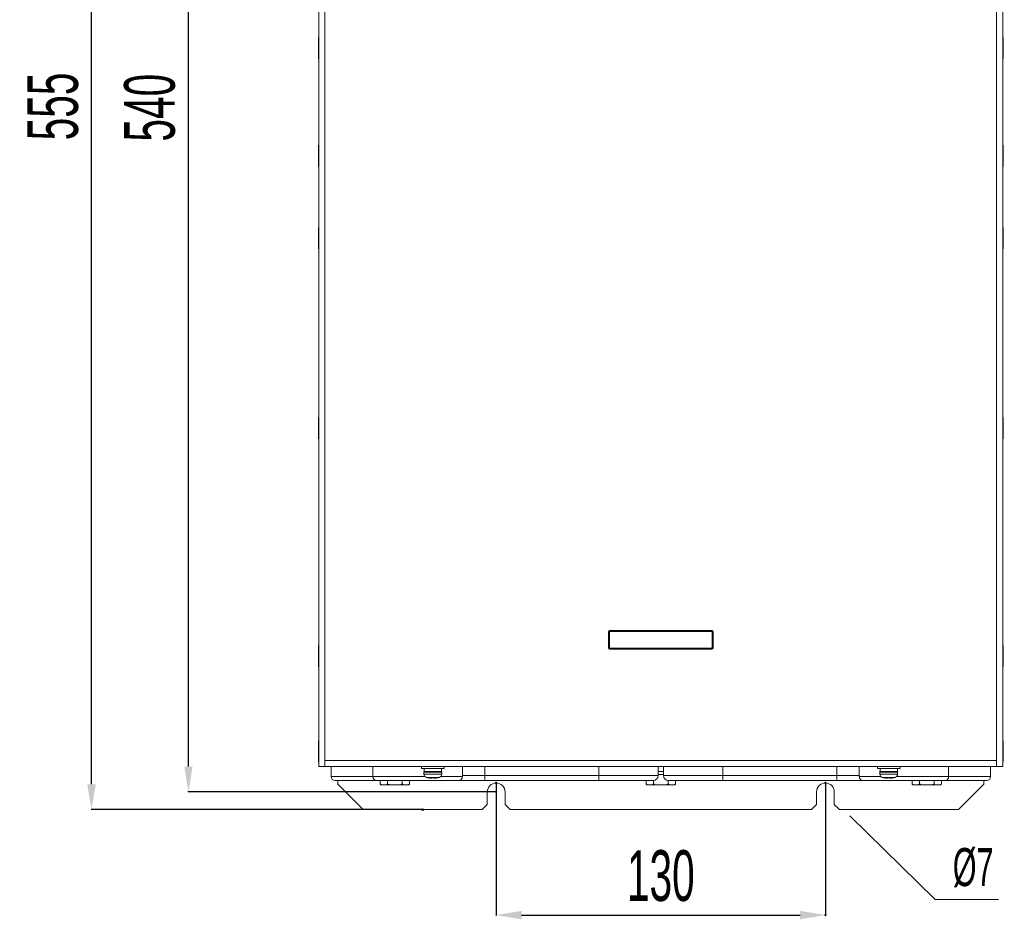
# Model space of a CAD drawing. Header units: millimetres. Extents: x -473 to 23648, y -382 to 1866.
# Tile 352 of 434: x 16321 to 16710, y 349 to 704. Entities that reach past the tile are written whole.
import ezdxf

# ---------------------------------------------------------------- set-up
doc = ezdxf.new("R2010")
doc.units = ezdxf.units.MM
doc.header["$LTSCALE"] = 80
doc.header["$PDMODE"] = 3
doc.header["$PDSIZE"] = 0.3
doc.layers.get('0').update_dxf_attribs({"linetype": 'CONTINUOUS'})
doc.styles.get("Standard").update_dxf_attribs({"font": 'technic_.ttf', "width": 0.7})
doc.dimstyles.get("Standard").update_dxf_attribs({"dimtxt": 3, "dimasz": 3, "dimexe": 0.18, "dimexo": 0.0625, "dimgap": 0.09, "dimtad": 1, "dimdsep": 46, "dimtxsty": 'Standard', "dimcen": 0.09, "dimadec": 0, "dimazin": 0, "dimtol": 1, "dimtp": 0.01, "dimtm": 0.01, "dimtfac": 1, "dimtofl": 0, "dimtmove": 0, "dimatfit": 3, "dimfxl": 1, "dimtolj": 1, "dimarcsym": 0})

# ---------------------------------------------------------------- blocks, each defined once
blk = doc.blocks.new('*D109')
at = {"color": 0, "lineweight": -2, "transparency": 16777216}
for p, q in [((16470.73, 947.25), (16349.4, 947.25)), ((16349.58, 402.25), (16349.58, 937.25)), ((16480.28, 392.25), (16349.4, 392.25))]:
    blk.add_line(p, q, dxfattribs=at)
at = {"color": 0, "lineweight": 0, "transparency": 16777216}
for p in [(16349.58, 947.25), (16470.79, 947.25), (16480.35, 392.25)]:
    blk.add_point(p, dxfattribs=at)
for points in [[(16347.91, 937.25), (16351.25, 937.25), (16349.58, 947.25)], [(16347.91, 402.25), (16351.25, 402.25), (16349.58, 392.25)]]:
    blk.add_solid(points, dxfattribs=at)
at = {"color": 0, "lineweight": 0, "transparency": 16777216, "insert": (16334.35, 669.75), "char_height": 20, "attachment_point": 5, "rotation": 90}
blk.add_mtext('\\A1;555', dxfattribs=at)
blk = doc.blocks.new('*D120')
at = {"color": 0, "lineweight": -2, "transparency": 16777216}
for p, q in [((16509.28, 939.25), (16387.65, 939.25)), ((16387.83, 409.25), (16387.83, 929.25)), ((16509.28, 399.25), (16387.65, 399.25))]:
    blk.add_line(p, q, dxfattribs=at)
at = {"color": 0, "lineweight": 0, "transparency": 16777216}
for p in [(16387.83, 939.25), (16509.35, 939.25), (16509.35, 399.25)]:
    blk.add_point(p, dxfattribs=at)
for points in [[(16386.17, 929.25), (16389.5, 929.25), (16387.83, 939.25)], [(16386.17, 409.25), (16389.5, 409.25), (16387.83, 399.25)]]:
    blk.add_solid(points, dxfattribs=at)
at = {"color": 0, "lineweight": 0, "transparency": 16777216, "insert": (16372.6, 669.25), "char_height": 20, "attachment_point": 5, "rotation": 90}
blk.add_mtext('\\A1;540', dxfattribs=at)
blk = doc.blocks.new('*D122')
at = {"color": 0, "lineweight": -2, "transparency": 16777216}
for p, q in [((16509.35, 402.69), (16509.35, 350.44)), ((16639.35, 402.69), (16639.35, 350.44)), ((16519.35, 350.62), (16629.35, 350.62))]:
    blk.add_line(p, q, dxfattribs=at)
at = {"color": 0, "lineweight": 0, "transparency": 16777216}
for p in [(16509.35, 402.75), (16639.35, 402.75), (16639.35, 350.62)]:
    blk.add_point(p, dxfattribs=at)
for points in [[(16519.35, 352.29), (16519.35, 348.96), (16509.35, 350.62)], [(16629.35, 352.29), (16629.35, 348.96), (16639.35, 350.62)]]:
    blk.add_solid(points, dxfattribs=at)
at = {"color": 0, "lineweight": 0, "transparency": 16777216, "insert": (16574.35, 366.08), "char_height": 20, "attachment_point": 5}
blk.add_mtext('\\A1;130', dxfattribs=at)

msp = doc.modelspace()

# ---------------------------------------------------------------- linework, layer by layer
at = {"linetype": 'Continuous', "lineweight": 0}
for p, q in [((16439.345, 919.252), (16439.345, 409.252)), ((16441.745, 919.252), (16441.745, 409.252)), ((16706.945, 409.252), (16706.945, 919.252)), ((16709.345, 919.252), (16709.345, 409.252)), ((16439.345, 696.75), (16439.229, 696.952)), ((16439.229, 688.552), (16439.229, 696.952)), ((16709.345, 696.75), (16709.462, 696.952)), ((16709.462, 696.952), (16709.462, 688.552)), ((16439.345, 688.755), (16439.229, 688.552)), ((16709.345, 688.755), (16709.462, 688.552)), ((16439.345, 654.25), (16439.229, 654.452)), ((16439.229, 646.052), (16439.229, 654.452)), ((16709.345, 654.25), (16709.462, 654.452)), ((16709.462, 654.452), (16709.462, 646.052)), ((16439.345, 646.255), (16439.229, 646.052)), ((16709.345, 646.255), (16709.462, 646.052)), ((16439.345, 621.75), (16439.229, 621.952)), ((16439.229, 613.552), (16439.229, 621.952)), ((16709.345, 621.75), (16709.462, 621.952)), ((16709.462, 621.952), (16709.462, 613.552)), ((16439.345, 613.755), (16439.229, 613.552)), ((16709.345, 613.755), (16709.462, 613.552)), ((16439.345, 546.75), (16439.229, 546.952)), ((16439.229, 538.552), (16439.229, 546.952)), ((16709.345, 546.75), (16709.462, 546.952)), ((16709.462, 546.952), (16709.462, 538.552)), ((16439.345, 538.755), (16439.229, 538.552)), ((16709.345, 538.755), (16709.462, 538.552)), ((16554.045, 462.952), (16554.045, 462.752)), ((16554.045, 462.952), (16594.645, 462.952)), ((16554.045, 462.752), (16594.645, 462.752)), ((16594.645, 462.752), (16594.645, 462.952)), ((16594.645, 455.952), (16594.645, 462.727)), ((16553.645, 455.952), (16553.645, 462.552)), ((16553.845, 462.552), (16553.645, 462.552)), ((16553.845, 455.952), (16553.845, 462.552)), ((16553.871, 462.552), (16594.645, 462.552)), ((16554.045, 455.779), (16554.045, 462.552)), ((16594.845, 462.552), (16594.845, 455.952)), ((16595.045, 462.552), (16594.845, 462.552)), ((16595.045, 462.552), (16595.045, 455.952)), ((16439.229, 448.552), (16439.229, 456.952)), ((16439.345, 456.75), (16439.229, 456.952)), ((16553.645, 455.952), (16553.845, 455.952)), ((16554.045, 455.952), (16594.82, 455.952)), ((16554.045, 455.752), (16554.045, 455.552)), ((16594.645, 455.752), (16554.045, 455.752)), ((16594.645, 455.552), (16554.045, 455.552)), ((16594.645, 455.552), (16594.645, 455.752)), ((16594.845, 455.952), (16595.045, 455.952)), ((16709.345, 456.75), (16709.462, 456.952)), ((16709.462, 456.952), (16709.462, 448.552)), ((16439.345, 448.755), (16439.229, 448.552)), ((16709.345, 448.755), (16709.462, 448.552)), ((16439.229, 411.052), (16439.229, 419.452)), ((16439.345, 419.25), (16439.229, 419.452)), ((16709.345, 419.25), (16709.462, 419.452)), ((16709.462, 419.452), (16709.462, 411.052)), ((16439.344, 411.253), (16439.229, 411.052)), ((16439.345, 409.252), (16709.345, 409.252)), ((16441.745, 411.652), (16706.945, 411.652)), ((16444.195, 405.252), (16444.195, 409.252)), ((16460.695, 405.252), (16460.695, 409.252)), ((16479.845, 409.252), (16479.845, 408.452)), ((16479.845, 408.452), (16488.845, 408.452)), ((16480.955, 408.452), (16480.955, 407.352)), ((16487.735, 408.452), (16487.735, 407.352)), ((16488.845, 409.252), (16488.845, 408.452)), ((16495.995, 405.252), (16495.995, 409.252)), ((16504.845, 403.752), (16504.845, 409.252)), ((16549.845, 403.752), (16549.845, 409.252)), ((16573.345, 405.752), (16573.345, 409.252)), ((16575.345, 405.752), (16575.345, 409.252)), ((16598.845, 403.752), (16598.845, 409.252)), ((16643.845, 403.752), (16643.845, 409.252)), ((16652.695, 405.252), (16652.695, 409.252)), ((16659.845, 409.252), (16659.845, 408.452)), ((16659.845, 408.452), (16668.845, 408.452)), ((16660.955, 408.452), (16660.955, 407.352)), ((16667.735, 408.452), (16667.735, 407.352)), ((16668.845, 409.252), (16668.845, 408.452)), ((16687.995, 405.252), (16687.995, 409.252)), ((16704.495, 405.252), (16704.495, 409.252)), ((16709.346, 411.253), (16709.462, 411.052)), ((16481.289, 405.252), (16444.195, 405.252)), ((16480.845, 407.04), (16480.845, 406.223)), ((16480.845, 407.04), (16487.845, 407.04)), ((16480.845, 406.223), (16487.845, 406.223)), ((16480.955, 407.352), (16487.735, 407.352)), ((16481.774, 404.978), (16486.917, 404.978)), ((16481.774, 404.978), (16482.295, 404.839)), ((16482.295, 404.839), (16482.343, 404.839)), ((16483.705, 404.636), (16483.759, 404.633)), ((16483.759, 404.633), (16483.778, 404.632)), ((16483.778, 404.632), (16483.808, 404.631)), ((16483.808, 404.631), (16483.848, 404.63)), ((16483.848, 404.63), (16483.879, 404.631)), ((16483.879, 404.631), (16483.898, 404.633)), ((16483.898, 404.633), (16483.905, 404.636)), ((16483.905, 404.636), (16483.905, 404.839)), ((16483.905, 404.839), (16484.785, 404.839)), ((16484.785, 404.839), (16484.785, 404.636)), ((16484.785, 404.636), (16484.792, 404.633)), ((16484.792, 404.633), (16484.812, 404.631)), ((16484.812, 404.631), (16484.842, 404.63)), ((16484.842, 404.63), (16484.882, 404.631)), ((16484.882, 404.631), (16484.931, 404.633)), ((16484.931, 404.633), (16484.985, 404.636)), ((16486.348, 404.839), (16486.395, 404.839)), ((16486.917, 404.978), (16486.395, 404.839)), ((16495.995, 405.252), (16487.402, 405.252)), ((16487.845, 407.04), (16487.845, 406.223)), ((16573.345, 405.752), (16495.995, 405.752)), ((16575.345, 407.252), (16573.345, 407.252)), ((16575.345, 406.052), (16573.345, 406.052)), ((16652.695, 405.752), (16575.345, 405.752)), ((16661.289, 405.252), (16652.695, 405.252)), ((16660.845, 407.04), (16660.845, 406.223)), ((16660.845, 407.04), (16667.845, 407.04)), ((16660.845, 406.223), (16667.845, 406.223)), ((16660.955, 407.352), (16667.735, 407.352)), ((16661.774, 404.978), (16662.295, 404.839)), ((16661.774, 404.978), (16666.917, 404.978)), ((16662.295, 404.839), (16662.343, 404.839)), ((16663.705, 404.636), (16663.759, 404.633)), ((16663.759, 404.633), (16663.778, 404.632)), ((16663.778, 404.632), (16663.808, 404.631)), ((16663.808, 404.631), (16663.848, 404.63)), ((16663.848, 404.63), (16663.879, 404.631)), ((16663.879, 404.631), (16663.898, 404.633)), ((16663.898, 404.633), (16663.905, 404.636)), ((16663.905, 404.636), (16663.905, 404.839)), ((16663.905, 404.839), (16664.785, 404.839)), ((16664.785, 404.839), (16664.785, 404.636)), ((16664.785, 404.636), (16664.792, 404.633)), ((16664.792, 404.633), (16664.812, 404.631)), ((16664.812, 404.631), (16664.842, 404.63)), ((16664.842, 404.63), (16664.882, 404.631)), ((16664.882, 404.631), (16664.931, 404.633)), ((16664.931, 404.633), (16664.985, 404.636)), ((16666.348, 404.839), (16666.395, 404.839)), ((16666.917, 404.978), (16666.395, 404.839)), ((16704.495, 405.252), (16667.402, 405.252)), ((16667.845, 407.04), (16667.845, 406.223)), ((16571.345, 403.752), (16445.695, 403.752)), ((16446.845, 403.752), (16446.845, 402.252)), ((16446.845, 402.252), (16456.845, 392.252)), ((16463.572, 402.352), (16463.572, 403.752)), ((16463.572, 402.352), (16463.872, 402.052)), ((16463.872, 402.052), (16474.819, 402.052)), ((16466.459, 402.352), (16466.459, 403.752)), ((16472.232, 402.352), (16472.232, 403.752)), ((16475.119, 402.352), (16474.819, 402.052)), ((16475.119, 402.352), (16475.119, 403.752)), ((16568.572, 402.352), (16568.572, 403.752)), ((16568.572, 402.352), (16568.872, 402.052)), ((16568.872, 402.052), (16579.819, 402.052)), ((16571.459, 402.352), (16571.459, 403.767)), ((16577.232, 402.352), (16577.232, 403.767)), ((16702.995, 403.752), (16577.346, 403.752)), ((16580.119, 402.352), (16579.819, 402.052)), ((16580.119, 402.352), (16580.119, 403.752)), ((16673.572, 402.352), (16673.572, 403.752)), ((16673.572, 402.352), (16673.872, 402.052)), ((16673.872, 402.052), (16684.819, 402.052)), ((16676.459, 402.352), (16676.459, 403.752)), ((16682.232, 402.352), (16682.232, 403.752)), ((16685.119, 402.352), (16684.819, 402.052)), ((16685.119, 402.352), (16685.119, 403.752)), ((16691.845, 392.252), (16701.845, 402.252)), ((16701.845, 402.252), (16701.845, 403.752)), ((16505.845, 394.252), (16505.845, 399.252)), ((16512.845, 394.252), (16512.845, 399.252)), ((16635.845, 394.252), (16635.845, 399.252)), ((16642.845, 394.252), (16642.845, 399.252)), ((16503.845, 392.252), (16505.845, 394.252)), ((16512.845, 394.252), (16514.845, 392.252)), ((16633.845, 392.252), (16635.845, 394.252)), ((16642.845, 394.252), (16644.845, 392.252)), ((16456.845, 392.252), (16503.845, 392.252)), ((16514.845, 392.252), (16633.845, 392.252)), ((16644.845, 392.252), (16691.845, 392.252))]:
    msp.add_line(p, q, dxfattribs=at)
at = {"color": 3, "lineweight": 0}
for p, q in [((16682.656, 356.797), (16648.986, 389.802)), ((16707.656, 356.797), (16682.656, 356.797))]:
    msp.add_line(p, q, dxfattribs=at)
at = {"linetype": 'Continuous', "lineweight": 0}
for points in [[(16463.902, 402.052), (16463.794, 402.143), (16463.684, 402.243), (16463.572, 402.352)], [(16466.459, 402.352), (16466.346, 402.243), (16466.236, 402.143), (16466.129, 402.052)], [(16467.118, 402.052), (16466.903, 402.143), (16466.683, 402.243), (16466.459, 402.352)], [(16472.232, 402.352), (16472.007, 402.243), (16471.787, 402.143), (16471.572, 402.052)], [(16472.562, 402.052), (16472.454, 402.143), (16472.345, 402.243), (16472.232, 402.352)], [(16475.119, 402.352), (16475.006, 402.243), (16474.896, 402.143), (16474.789, 402.052)], [(16568.902, 402.052), (16568.794, 402.143), (16568.684, 402.243), (16568.572, 402.352)], [(16571.459, 402.352), (16571.346, 402.243), (16571.236, 402.143), (16571.129, 402.052)], [(16572.118, 402.052), (16571.903, 402.143), (16571.683, 402.243), (16571.459, 402.352)], [(16577.232, 402.352), (16577.007, 402.243), (16576.787, 402.143), (16576.572, 402.052)], [(16577.562, 402.052), (16577.454, 402.143), (16577.345, 402.243), (16577.232, 402.352)], [(16580.119, 402.352), (16580.006, 402.243), (16579.896, 402.143), (16579.789, 402.052)], [(16673.902, 402.052), (16673.794, 402.143), (16673.684, 402.243), (16673.572, 402.352)], [(16676.459, 402.352), (16676.346, 402.243), (16676.236, 402.143), (16676.129, 402.052)], [(16677.118, 402.052), (16676.903, 402.143), (16676.683, 402.243), (16676.459, 402.352)], [(16682.232, 402.352), (16682.007, 402.243), (16681.787, 402.143), (16681.572, 402.052)], [(16682.562, 402.052), (16682.454, 402.143), (16682.345, 402.243), (16682.232, 402.352)], [(16685.119, 402.352), (16685.006, 402.243), (16684.896, 402.143), (16684.789, 402.052)]]:
    msp.add_lwpolyline(points, dxfattribs=at)
for centre, radius, start, end in [((16554.045, 462.552), 0.4, 90, 180), ((16554.045, 462.552), 0.2, 90, 180), ((16594.645, 462.552), 0.4, 0, 90), ((16594.645, 462.552), 0.2, 0, 90), ((16554.045, 455.952), 0.4, 180, 270), ((16554.045, 455.952), 0.2, 180, 270), ((16594.645, 455.952), 0.2, 270, 0), ((16594.645, 455.952), 0.4, 270, 0), ((16445.695, 405.252), 1.5, 180, 270), ((16462.195, 405.252), 1.5, 180, 270), ((16481.345, 407.04), 0.5, 141.26058, 180), ((16482.145, 406.223), 1.3, 180, 253.39845), ((16484.345, 413.602), 8.989, 257.13024, 265.9173), ((16484.345, 413.602), 8.989, 274.0827, 282.86976), ((16486.545, 406.223), 1.3, 286.60155, 0), ((16487.345, 407.04), 0.5, 0, 38.73942), ((16494.495, 405.252), 1.5, 270, 0), ((16571.345, 405.752), 2, 270, 0), ((16577.345, 405.752), 2, 180, 270), ((16654.195, 405.252), 1.5, 180, 270), ((16661.345, 407.04), 0.5, 141.26058, 180), ((16662.145, 406.223), 1.3, 180, 253.39845), ((16664.345, 413.602), 8.989, 257.13024, 265.9173), ((16664.345, 413.602), 8.989, 274.0827, 282.86976), ((16666.545, 406.223), 1.3, 286.60155, 0), ((16667.345, 407.04), 0.5, 0, 38.73942), ((16686.495, 405.252), 1.5, 270, 0), ((16702.995, 405.252), 1.5, 270, 0), ((16509.345, 399.252), 3.5, 0, 180), ((16639.345, 399.252), 3.5, 0, 180)]:
    msp.add_arc(centre, radius, start, end, dxfattribs=at)

# ---------------------------------------------------------------- texts
at = {"color": 3, "lineweight": 0, "insert": (16697.656, 369.297), "char_height": 15, "attachment_point": 5}
msp.add_mtext('\\A1;%%c7', dxfattribs=at)

# ---------------------------------------------------------------- dimensions: what is measured, and where the dimension line sits
at = {"color": 3, "lineweight": 0}
for base, p1, p2, picture, middle in [((16349.58, 947.252), (16480.345, 392.252), (16470.789, 947.252), '*D109', (16334.346, 669.752)), ((16387.833, 939.252), (16509.345, 399.252), (16509.345, 939.252), '*D120', (16372.599, 669.252))]:
    dim = msp.add_linear_dim(base=base, p1=p1, p2=p2, angle=90, dimstyle='Standard', override={"dimtxt": 20, "dimasz": 10, "dimgap": 5, "dimtol": 0}, dxfattribs=at)
    dim.commit()
    dim.dimension.update_dxf_attribs({"geometry": picture, "text_midpoint": middle})
dim = msp.add_linear_dim(base=(16639.345, 350.624), p1=(16509.345, 402.752), p2=(16639.345, 402.752), dimstyle='Standard', override={"dimtxt": 20, "dimasz": 10, "dimgap": 5, "dimtol": 0}, dxfattribs=at)
dim.commit()
dim.dimension.update_dxf_attribs({"geometry": '*D122', "text_midpoint": (16574.345, 350.624), "dimtype": 160})

doc.saveas('drawing.dxf')
